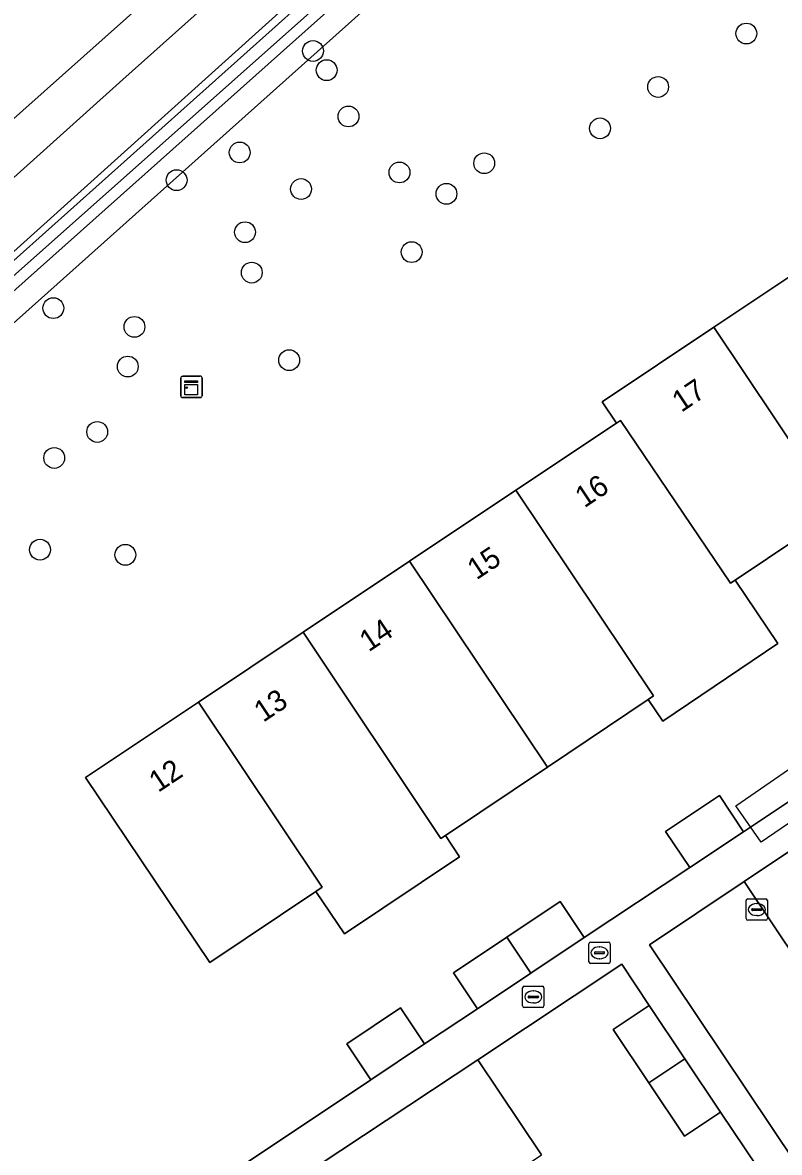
# Model space of a CAD drawing. Extents: x 158352 to 159489, y 383828 to 384603.
# Drawn here: x 158756.3 to 158791.9, y 384521.3 to 384574.4 of the extents above; entities that cross this region are included whole.
import ezdxf

# ---------------------------------------------------------------- set-up
doc = ezdxf.new("R2010")
doc.units = 0
for name, color, linetype in [('IMGEO_Boom', 7, 'Continuous'), ('IMGEO_Erf', 7, 'Continuous'), ('IMGEO_Groenvoorziening', 7, 'Continuous'), ('IMGEO_Kast', 7, 'Continuous'), ('IMGEO_Kolk', 7, 'Continuous'), ('IMGEO_Oever', 7, 'Continuous'), ('IMGEO_Pand', 7, 'Continuous'), ('IMGEO_Pand_nummerreeks', 7, 'Continuous'), ('IMGEO_Pand_vergunning_verleend', 7, 'Continuous'), ('IMGEO_Parkeervlak_open', 7, 'Continuous'), ('IMGEO_Rijbaan_lokaal_gesloten', 7, 'Continuous'), ('IMGEO_Rijbaan_lokaal_open', 7, 'Continuous'), ('IMGEO_Rioolput', 7, 'Continuous'), ('IMGEO_Voetpad_open', 7, 'Continuous'), ('IMGEO_Waterloop', 7, 'Continuous')]:
    doc.layers.add(name, color=color, linetype=linetype)

msp = doc.modelspace()

# ---------------------------------------------------------------- linework, layer by layer
at = {"layer": 'IMGEO_Boom'}
for centre in [(158790.297, 384573.918), (158769.93, 384573.098), (158770.571, 384572.195), (158786.149, 384571.407), (158771.597, 384570.019), (158783.42, 384569.459), (158766.485, 384568.326), (158777.976, 384567.819), (158773.994, 384567.388), (158763.519, 384567.023), (158769.368, 384566.606), (158776.202, 384566.381), (158766.735, 384564.576), (158774.566, 384563.642), (158767.051, 384562.677), (158757.725, 384561.008), (158761.537, 384560.126), (158768.809, 384558.561), (158761.225, 384558.259), (158759.789, 384555.186), (158757.768, 384553.963), (158757.099, 384549.65), (158761.11, 384549.407)]:
    msp.add_circle(centre, 0.489, dxfattribs=at)
at = {"layer": 'IMGEO_Erf'}
msp.add_lwpolyline([(158791.404, 384519.752), (158789.085, 384523.197), (158787.39, 384522.067), (158785.714, 384524.579), (158784.038, 384527.091), (158785.733, 384528.222), (158784.447, 384530.159), (158777.682, 384525.67), (158780.672, 384521.204)], dxfattribs=at)
at = {"layer": 'IMGEO_Groenvoorziening'}
for points in [[(158788.197, 384596.06), (158785.844, 384593.971), (158785.866, 384593.946), (158782.131, 384590.574), (158783.494, 384589.04), (158783.07, 384588.699), (158781.711, 384590.201), (158774.295, 384583.637), (158767.834, 384577.887), (158760.992, 384571.759), (158753.992, 384565.468)], [(158586.743, 384409.217), (158589.784, 384404.616), (158591.395, 384406.019), (158588.153, 384410.759), (158594.203, 384415.929), (158616.878, 384436.328), (158620.74, 384439.534), (158644.66, 384460.924), (158654.046, 384469.314), (158698.254, 384508.831), (158791.916, 384592.555), (158793.559, 384594.024), (158795.466, 384594.855)], [(158846.175, 384513.696), (158791.916, 384592.555), (158698.254, 384508.831)], [(158710.41, 384522.721), (158787.731, 384592.397), (158788.791, 384591.187), (158686.564, 384500), (158643.575, 384461.653), (158591.504, 384416.716), (158591.463, 384416.691)], [(158794.324, 384551.275), (158789.773, 384548.218), (158791.784, 384545.233), (158786.37, 384541.587), (158785.683, 384542.606), (158780.945, 384539.431), (158776.15, 384536.217), (158776.814, 384535.208), (158771.407, 384531.582), (158770.065, 384533.583), (158765.084, 384530.238), (158759.24, 384538.938), (158764.543, 384542.48), (158769.464, 384545.767), (158774.47, 384549.111), (158779.46, 384552.444), (158784.191, 384555.604), (158783.521, 384556.608), (158788.768, 384560.11), (158793.744, 384563.432)], [(158766.903, 384520.889), (158772.646, 384524.725), (158771.517, 384526.418), (158774.045, 384528.103), (158775.173, 384526.41), (158777.661, 384528.065), (158776.529, 384529.757), (158779.039, 384531.436), (158781.549, 384533.114), (158782.678, 384531.419), (158787.633, 384534.707), (158786.502, 384536.405), (158789.028, 384538.086), (158790.158, 384536.388), (158795.33, 384539.835)]]:
    msp.add_lwpolyline(points, dxfattribs=at)
at = {"layer": 'IMGEO_Kast'}
for p, q in [((158763.713, 384556.88), (158763.713, 384557.721)), ((158763.713, 384557.721), (158763.713, 384556.88)), ((158763.788, 384557.805), (158764.629, 384557.805)), ((158764.629, 384557.805), (158763.788, 384557.805)), ((158764.713, 384557.73), (158764.713, 384556.889)), ((158764.713, 384556.889), (158764.713, 384557.73)), ((158764.638, 384556.805), (158763.797, 384556.805)), ((158763.797, 384556.805), (158764.638, 384556.805))]:
    msp.add_line(p, q, dxfattribs=at)
for points in [[(158763.908, 384557.595), (158764.508, 384557.595), (158764.508, 384557.51), (158763.908, 384557.51), (158763.908, 384557.595)], [(158763.908, 384557.42), (158764.508, 384557.42), (158764.508, 384556.931), (158763.908, 384556.931), (158763.908, 384557.42)]]:
    msp.add_lwpolyline(points, dxfattribs=at)
msp.add_circle((158763.992, 384557.269), 0.0377, dxfattribs=at)
for centre, start, end in [((158763.791, 384557.727), 92.4484, 184.2845), ((158763.791, 384557.727), 92.4484, 184.2845), ((158764.635, 384557.727), 2.4484, 94.2845), ((158764.635, 384557.727), 2.4484, 94.2845), ((158763.791, 384556.883), 182.4484, 274.2845), ((158763.791, 384556.883), 182.4484, 274.2845), ((158764.635, 384556.883), 272.4484, 4.2845), ((158764.635, 384556.883), 272.4484, 4.2845)]:
    msp.add_arc(centre, 0.0779, start, end, dxfattribs=at)
at = {"layer": 'IMGEO_Kolk'}
for p, q in [((158790.288, 384532.302), (158790.288, 384533.154)), ((158790.363, 384533.228), (158791.215, 384533.228)), ((158790.776, 384533.008), (158790.801, 384533.008)), ((158791.289, 384533.154), (158791.289, 384532.302)), ((158790.547, 384532.722), (158790.547, 384532.734)), ((158790.985, 384532.685), (158790.587, 384532.685)), ((158790.59, 384532.771), (158790.988, 384532.771)), ((158791.031, 384532.734), (158791.031, 384532.722)), ((158791.215, 384532.228), (158790.363, 384532.228)), ((158790.799, 384532.448), (158790.774, 384532.448)), ((158782.895, 384530.27), (158782.895, 384531.122)), ((158782.97, 384531.196), (158783.822, 384531.196)), ((158783.383, 384530.976), (158783.408, 384530.976)), ((158783.896, 384531.122), (158783.896, 384530.27)), ((158783.154, 384530.69), (158783.154, 384530.702)), ((158783.592, 384530.653), (158783.194, 384530.653)), ((158783.197, 384530.739), (158783.595, 384530.739)), ((158783.406, 384530.416), (158783.381, 384530.416)), ((158783.638, 384530.702), (158783.638, 384530.69)), ((158783.822, 384530.196), (158782.97, 384530.196))]:
    msp.add_line(p, q, dxfattribs=at)
for points in [[(158790.288, 384532.302), (158790.288, 384533.154)], [(158790.363, 384533.228), (158791.215, 384533.228)], [(158791.289, 384533.154), (158791.289, 384532.302)], [(158791.215, 384532.228), (158790.363, 384532.228)], [(158782.895, 384530.27), (158782.895, 384531.122)], [(158782.97, 384531.196), (158783.822, 384531.196)], [(158783.896, 384531.122), (158783.896, 384530.27)], [(158783.822, 384530.196), (158782.97, 384530.196)]]:
    msp.add_lwpolyline(points, dxfattribs=at)
for centre, radius, start, end in [((158790.365, 384533.152), 0.0765, 91.552, 178.448), ((158790.365, 384533.152), 0.0765, 91.552, 178.448), ((158791.213, 384533.152), 0.0765, 1.552, 88.448), ((158791.213, 384533.152), 0.0765, 1.552, 88.448), ((158790.587, 384532.731), 0.0403, 85.8775, 175.7526), ((158790.584, 384532.721), 0.0366, 178.938, 274.7102), ((158790.988, 384532.728), 0.043, 264.8664, 352.4533), ((158790.992, 384532.733), 0.0386, 1.7309, 96.639), ((158790.365, 384532.304), 0.0765, 181.552, 268.448), ((158790.365, 384532.304), 0.0765, 181.552, 268.448), ((158791.213, 384532.304), 0.0765, 271.552, 358.448), ((158791.213, 384532.304), 0.0765, 271.552, 358.448), ((158782.972, 384531.12), 0.0765, 91.552, 178.448), ((158782.972, 384531.12), 0.0765, 91.552, 178.448), ((158783.82, 384531.12), 0.0765, 1.552, 88.448), ((158783.82, 384531.12), 0.0765, 1.552, 88.448), ((158783.194, 384530.699), 0.0403, 85.8775, 175.7526), ((158783.191, 384530.689), 0.0366, 178.938, 274.7102), ((158783.595, 384530.696), 0.043, 264.8664, 352.4533), ((158783.599, 384530.701), 0.0386, 1.7309, 96.639), ((158782.972, 384530.272), 0.0765, 181.552, 268.448), ((158782.972, 384530.272), 0.0765, 181.552, 268.448), ((158783.82, 384530.272), 0.0765, 271.552, 358.448), ((158783.82, 384530.272), 0.0765, 271.552, 358.448)]:
    msp.add_arc(centre, radius, start, end, dxfattribs=at)
for centre, major_axis, ratio, start_param, end_param in [((158790.775, 384532.728), (-0.387, 0.002), 0.722429, 4.712389, 7.853982), ((158790.8, 384532.728), (-0.39, 0.002), 0.717154, 1.570796, 4.712389), ((158783.382, 384530.696), (-0.387, 0.002), 0.722429, 4.712389, 7.853982), ((158783.407, 384530.696), (-0.39, 0.002), 0.717154, 1.570796, 4.712389)]:
    msp.add_ellipse(centre, major_axis=major_axis, ratio=ratio, start_param=start_param, end_param=end_param, dxfattribs=at)
at = {"layer": 'IMGEO_Oever'}
for points in [[(158788.791, 384591.187), (158787.731, 384592.397), (158710.41, 384522.721), (158684.587, 384500), (158646.38, 384466.382), (158603.276, 384429.405), (158594.552, 384421.503), (158594.705, 384421.344), (158594.273, 384420.995), (158594.14, 384421.13), (158590.547, 384417.875)], [(158591.463, 384416.691), (158591.504, 384416.716), (158643.575, 384461.653), (158686.564, 384500), (158788.791, 384591.187)]]:
    msp.add_lwpolyline(points, dxfattribs=at)
msp.add_lwpolyline([(158668.684, 384485.49), (158685.627, 384500.511), (158695.797, 384509.535), (158704.268, 384516.87), (158707.113, 384519.418), (158720.223, 384530.989), (158730.542, 384540.543), (158738.652, 384547.804), (158749.608, 384557.571), (158756.02, 384563.388), (158774.661, 384580.076), (158787.591, 384591.477), (158787.952, 384591.074), (158745.51, 384553.346), (158724.576, 384534.322), (158697.654, 384510.543), (158655.574, 384473.091), (158631.582, 384452.029), (158592.516, 384418.271), (158592.198, 384418.632), (158606.465, 384431.456), (158631.795, 384453.282), (158649.735, 384468.76)], close=True, dxfattribs=at)
at = {"layer": 'IMGEO_Pand'}
for points in [[(158793.744, 384563.432), (158788.768, 384560.11), (158794.569, 384551.439), (158794.324, 384551.275), (158795.013, 384550.246), (158799.987, 384553.583), (158800.234, 384553.749)], [(158788.768, 384560.11), (158783.521, 384556.608), (158784.191, 384555.604), (158784.378, 384555.729), (158789.555, 384548.071), (158789.773, 384548.218), (158794.324, 384551.275), (158794.569, 384551.439)], [(158784.378, 384555.729), (158784.191, 384555.604), (158779.46, 384552.444), (158785.93, 384542.771), (158785.683, 384542.606), (158786.37, 384541.587), (158791.784, 384545.233), (158789.773, 384548.218), (158789.555, 384548.071)], [(158779.46, 384552.444), (158774.47, 384549.111), (158780.945, 384539.431), (158785.683, 384542.606), (158785.93, 384542.771)], [(158774.47, 384549.111), (158769.464, 384545.767), (158775.938, 384536.075), (158776.15, 384536.217), (158780.945, 384539.431)], [(158769.464, 384545.767), (158764.543, 384542.48), (158770.355, 384533.778), (158770.065, 384533.583), (158771.407, 384531.582), (158776.814, 384535.208), (158776.15, 384536.217), (158775.938, 384536.075)], [(158764.543, 384542.48), (158759.24, 384538.938), (158765.084, 384530.238), (158770.065, 384533.583), (158770.355, 384533.778)], [(158789.028, 384538.086), (158786.502, 384536.405), (158787.633, 384534.707), (158790.158, 384536.388)], [(158782.678, 384531.419), (158781.549, 384533.114), (158779.039, 384531.436), (158780.171, 384529.743)], [(158780.171, 384529.743), (158779.039, 384531.436), (158776.529, 384529.757), (158777.661, 384528.065)], [(158775.173, 384526.41), (158774.045, 384528.103), (158771.517, 384526.418), (158772.646, 384524.725)], [(158785.733, 384528.222), (158784.038, 384527.091), (158785.714, 384524.579), (158787.409, 384525.71)], [(158780.672, 384521.204), (158777.682, 384525.67), (158768, 384519.246), (158771.011, 384514.738)], [(158787.409, 384525.71), (158785.714, 384524.579), (158787.39, 384522.067), (158789.085, 384523.197)]]:
    msp.add_lwpolyline(points, close=True, dxfattribs=at)
at = {"layer": 'IMGEO_Pand_vergunning_verleend'}
msp.add_lwpolyline([(158789.809, 384537.605), (158792.326, 384539.342), (158793.508, 384537.628), (158790.991, 384535.892)], close=True, dxfattribs=at)
at = {"layer": 'IMGEO_Parkeervlak_open'}
msp.add_lwpolyline([(158790.197, 384534.05), (158785.744, 384531.071), (158812.053, 384491.779), (158816.479, 384494.762)], close=True, dxfattribs=at)
at = {"layer": 'IMGEO_Rijbaan_lokaal_gesloten'}
msp.add_lwpolyline([(158753.992, 384565.468), (158760.992, 384571.759), (158767.834, 384577.887), (158774.295, 384583.637), (158781.711, 384590.201), (158781.483, 384590.453), (158781.915, 384590.817), (158782.131, 384590.574), (158785.866, 384593.946), (158785.844, 384593.971), (158784.518, 384595.476), (158663.699, 384487.819)], dxfattribs=at)
at = {"layer": 'IMGEO_Rijbaan_lokaal_open'}
msp.add_lwpolyline([(158795.188, 384537.39), (158790.197, 384534.05), (158816.479, 384494.762), (158818.912, 384491.126), (158819.995, 384489.508), (158820.143, 384489.607), (158823.06, 384491.572), (158825.585, 384493.259), (158828.084, 384494.93), (158831.054, 384496.924), (158833.56, 384498.604), (158836.079, 384500.293), (158839.018, 384502.258), (158841.536, 384503.947), (158844.034, 384505.622), (158849.3, 384509.154), (158846.175, 384513.696), (158843.145, 384511.666), (158833.471, 384505.179), (158827.711, 384501.32), (158826.39, 384500.437), (158826.445, 384500.354), (158825.176, 384499.522)], dxfattribs=at)
at = {"layer": 'IMGEO_Rioolput'}
for p, q in [((158779.783, 384528.196), (158779.783, 384529.048)), ((158779.858, 384529.122), (158780.71, 384529.122)), ((158780.271, 384528.902), (158780.296, 384528.902)), ((158780.784, 384529.048), (158780.784, 384528.196)), ((158780.042, 384528.616), (158780.042, 384528.628)), ((158780.48, 384528.579), (158780.082, 384528.579)), ((158780.085, 384528.665), (158780.483, 384528.665)), ((158780.294, 384528.342), (158780.269, 384528.342)), ((158780.526, 384528.628), (158780.526, 384528.616)), ((158780.71, 384528.122), (158779.858, 384528.122))]:
    msp.add_line(p, q, dxfattribs=at)
for points in [[(158779.783, 384528.196), (158779.783, 384529.048)], [(158779.858, 384529.122), (158780.71, 384529.122)], [(158780.784, 384529.048), (158780.784, 384528.196)], [(158780.71, 384528.122), (158779.858, 384528.122)]]:
    msp.add_lwpolyline(points, dxfattribs=at)
for centre, radius, start, end in [((158779.86, 384529.046), 0.0765, 91.552, 178.448), ((158779.86, 384529.046), 0.0765, 91.552, 178.448), ((158780.708, 384529.046), 0.0765, 1.552, 88.448), ((158780.708, 384529.046), 0.0765, 1.552, 88.448), ((158780.082, 384528.625), 0.0403, 85.8775, 175.7526), ((158780.079, 384528.615), 0.0366, 178.938, 274.7102), ((158780.483, 384528.622), 0.043, 264.8664, 352.4533), ((158780.487, 384528.627), 0.0386, 1.7309, 96.639), ((158779.86, 384528.198), 0.0765, 181.552, 268.448), ((158779.86, 384528.198), 0.0765, 181.552, 268.448), ((158780.708, 384528.198), 0.0765, 271.552, 358.448), ((158780.708, 384528.198), 0.0765, 271.552, 358.448)]:
    msp.add_arc(centre, radius, start, end, dxfattribs=at)
for centre, major_axis, ratio, start_param, end_param in [((158780.27, 384528.622), (-0.387, 0.002), 0.722429, 4.712389, 7.853982), ((158780.295, 384528.622), (-0.39, 0.002), 0.717154, 1.570796, 4.712389)]:
    msp.add_ellipse(centre, major_axis=major_axis, ratio=ratio, start_param=start_param, end_param=end_param, dxfattribs=at)
at = {"layer": 'IMGEO_Voetpad_open'}
for points in [[(158812.053, 384491.779), (158785.744, 384531.071), (158790.197, 384534.05), (158795.188, 384537.39), (158799.68, 384540.395), (158824.464, 384503.317)], [(158795.33, 384539.835), (158790.158, 384536.388), (158787.633, 384534.707), (158782.678, 384531.419), (158780.171, 384529.743), (158777.661, 384528.065), (158775.173, 384526.41), (158772.646, 384524.725), (158766.903, 384520.889)], [(158768, 384519.246), (158777.682, 384525.67), (158784.447, 384530.159), (158785.733, 384528.222), (158787.409, 384525.71), (158789.085, 384523.197), (158791.404, 384519.752)]]:
    msp.add_lwpolyline(points, dxfattribs=at)
at = {"layer": 'IMGEO_Waterloop'}
msp.add_lwpolyline([(158592.198, 384418.632), (158592.516, 384418.271), (158631.582, 384452.029), (158655.574, 384473.091), (158697.654, 384510.543), (158724.576, 384534.322), (158745.51, 384553.346), (158787.952, 384591.074), (158787.591, 384591.477), (158774.661, 384580.076), (158756.02, 384563.388), (158749.608, 384557.571), (158738.652, 384547.804), (158730.542, 384540.543), (158720.223, 384530.989), (158707.113, 384519.418), (158704.268, 384516.87), (158695.797, 384509.535), (158685.627, 384500.511), (158668.684, 384485.49), (158649.735, 384468.76), (158631.795, 384453.282), (158606.465, 384431.456)], close=True, dxfattribs=at)

# ---------------------------------------------------------------- texts
at = {"layer": 'IMGEO_Pand_nummerreeks'}
for s, rotation, p in [('17', 33.7243, (158787.238, 384556.082)), ('16', 33.7415, (158782.682, 384551.589)), ('15', 33.7415, (158777.614, 384548.204)), ('14', 33.7415, (158772.546, 384544.819)), ('13', 33.7415, (158767.588, 384541.507)), ('12', 33.7415, (158762.653, 384538.211))]:
    msp.add_text(s, height=1, rotation=rotation, dxfattribs=at).set_placement(p)

doc.saveas('drawing.dxf')
